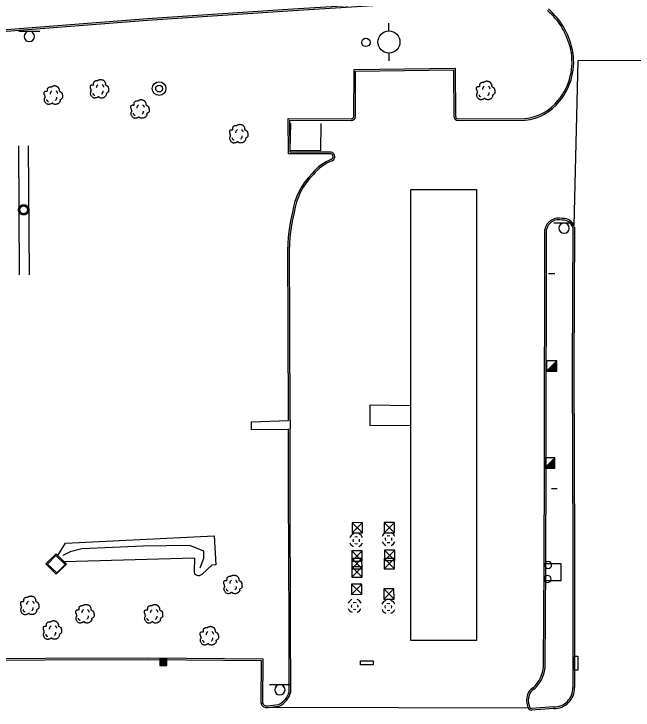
# Model space of a CAD drawing. Extents: x 2145380 to 2156929, y 139568 to 149130.
# Drawn here: x 2145904.9 to 2146129.5, y 142665.1 to 142917.6 of the extents above; entities that cross this region are included whole.
import ezdxf

# ---------------------------------------------------------------- set-up
doc = ezdxf.new("R2010")
doc.units = 0
for name, color, linetype in [('Default', 7, 'Continuous'), ('TOPO_Asphalt', 7, 'Continuous'), ('TOPO_Building', 7, 'Continuous'), ('TOPO_Concrete', 7, 'Continuous'), ('TOPO_Curb Back', 7, 'Continuous'), ('TOPO_DRAIN_Headwall', 7, 'Continuous'), ('TOPO_DRAIN_Inlet Grate', 7, 'Continuous'), ('TOPO_DRAIN_Manhole', 7, 'Continuous'), ('TOPO_Fence', 7, 'Continuous'), ('TOPO_Flowline', 7, 'Continuous'), ('TOPO_Misc', 7, 'Continuous'), ('TOPO_Misc Line', 7, 'Continuous'), ('TOPO_Power Pole', 7, 'Continuous'), ('TOPO_San Manhole', 7, 'Continuous'), ('TOPO_Sign', 7, 'Continuous'), ('TOPO_Tree', 7, 'Continuous'), ('TOPO_Water Meter', 7, 'Continuous')]:
    doc.layers.add(name, color=color, linetype=linetype)

# ---------------------------------------------------------------- blocks, each defined once
blk = doc.blocks.new('CB')
at = {"layer": 'TOPO_Misc'}
for p, q in [((-3.08, 2.99), (3.24, 2.99)), ((-3.08, 2.68), (3.24, 2.68)), ((-3.08, 2.36), (3.24, 2.36)), ((-3.08, 2.05), (3.24, 2.05)), ((-3.08, 1.73), (3.24, 1.73)), ((-3.08, 1.4), (3.24, 1.4)), ((-3.08, 1.1), (3.24, 1.1)), ((-3.08, 0.77), (3.24, 0.77)), ((-3.08, 0.46), (3.24, 0.46)), ((-3.08, 0.14), (3.24, 0.14)), ((-3.08, -0.17), (3.24, -0.17)), ((-3.08, -0.48), (3.24, -0.48)), ((-3.08, -0.8), (3.24, -0.8)), ((-3.08, -1.11), (3.26, -1.11)), ((-3.08, -1.43), (3.26, -1.43)), ((-3.08, -1.75), (3.26, -1.75)), ((-3.08, -2.07), (3.26, -2.07)), ((-3.08, -2.39), (3.26, -2.39)), ((-3.08, -2.7), (3.26, -2.7)), ((-3.08, -3.02), (3.26, -3.02))]:
    blk.add_line(p, q, dxfattribs=at)
blk.add_lwpolyline([(3.26, -3.29), (3.24, 3.05), (-3.09, 3.04), (-3.08, -3.3), (3.26, -3.29)], dxfattribs=at)
blk = doc.blocks.new('MHEXST')
at = {"layer": 'TOPO_DRAIN_Manhole'}
for centre, radius, start, end in [((-0.1, 0.3), 12.7, 112.9748, 158.2636), ((-0.1, 0.1), 6.35, 157.9722, 204.161), ((-0.1, 0.1), 6.35, 66.1941, 113.691), ((-0.1, 0.3), 12.7, 22.0744, 68.6991), ((-0.1, 0.1), 6.35, 336.8023, 21.4046), ((-0.1, 0.3), 12.7, 202.6921, 248.1938), ((-0.1, 0.1), 6.35, 248.5791, 293.1995), ((-0.1, 0.3), 12.7, 291.7963, 337.3032)]:
    blk.add_arc(centre, radius, start, end, dxfattribs=at)
blk = doc.blocks.new('POST')
at = {"layer": 'TOPO_Misc'}
for start, end in [(89.99996, 180.00004), (179.99996, 270.00004), (359.99996, 90.00004), (269.99996, 0.00004)]:
    blk.add_arc((-0.01, 0.03), 3.16, start, end, dxfattribs=at)
blk = doc.blocks.new('TREE')
at = {"layer": 'TOPO_Tree'}
for points in [[(-14.1, -0.4), (-14.2, 0.5), (-14.4, 1.4), (-14.6, 2.3), (-14.8, 3.2), (-15.5, 4), (-15.7, 4.9), (-15.8, 5.6), (-15.7, 6.3), (-15.7, 7), (-15.6, 7.9), (-15.7, 8.8), (-15.1, 9.7), (-14.6, 10.4), (-13.8, 10.5), (-13, 10.7), (-12.2, 11), (-11.1, 10), (-10.4, 10.7), (-9.4, 11.7), (-10.3, 13.3), (-9.8, 14.4), (-9.6, 15.1), (-9.3, 15.9), (-8.8, 16.5), (-8.2, 17.3), (-7.5, 17.7), (-6.7, 18.1), (-6.1, 18.4), (-5.6, 18.6), (-5.1, 18.7), (-4.5, 18.7), (-4, 18.5), (-3.5, 18.1)], [(-3.5, 17.6), (-3.1, 18.3), (-2.6, 18.8), (-1.9, 19.2), (-1, 19.7), (-0.2, 20), (0.7, 20.2), (1.6, 20.5), (2.5, 20.8), (3.4, 20.8), (4.1, 20.7), (4.8, 20.5), (5.5, 20.2), (6.4, 19.9), (7.3, 19.7), (8.2, 19.2), (9.4, 18.4), (10, 17.2), (10.8, 16), (11.2, 15.3), (11.6, 14.6), (11.9, 13.9), (12.2, 13.1), (11.4, 12), (11.9, 11.2), (12, 11), (12.2, 10.9), (12.4, 10.7), (12.9, 10.4), (13.5, 10), (14, 9.7), (14.7, 9.2), (15.4, 8.7), (16.1, 8.1), (16.7, 7.5), (16.9, 6.7), (17.1, 6), (17.6, 4.4), (17.7, 2.8), (17.7, 1.2), (17.7, -0.2), (17.8, -2.2), (16.6, -3), (15.5, -3.8), (14.3, -4.6), (13.2, -5.3)], [(13.2, -5.3), (13.3, -5.8), (13.4, -6.3), (13.4, -6.7), (13.8, -8.5), (12.2, -10), (10.8, -11.5), (10, -12.3), (9.1, -12.8), (8.2, -13.1), (6, -13.8), (3.3, -13.6), (1.3, -13.1), (0.5, -12.9), (-0.1, -11.4), (-0.8, -11.5), (-2, -11.6), (-3.3, -12.8), (-4.5, -13.1), (-6.1, -13.5), (-7.8, -14), (-9.3, -13.6), (-11.4, -13.1), (-12.8, -11.4), (-14.1, -9.4), (-15.3, -7.3), (-15.6, -5.1), (-15.1, -3), (-14.9, -1.9), (-13.9, -0.8), (-13.5, 0.1)], [(-4.2, 5.1), (-4.5, 6.1), (-4.3, 7.2), (-3.8, 8.2), (-3.3, 9.3), (-2.7, 10.3), (-1.6, 11)], [(5.9, 11.2), (6.5, 10.7), (7, 10.2), (7.4, 9.5), (7.9, 8.6), (8.3, 7.6), (8.5, 6.6)], [(-11.4, -4.5), (-11.5, -5.4), (-11, -6.3), (-10.1, -7.2), (-9.3, -8), (-8.5, -8.3), (-7.7, -8.1)], [(4.8, -6.3), (5.7, -5.7), (6.3, -4.9), (6.8, -3.9), (7.4, -2.8), (7.6, -1.7), (7.5, -0.6)]]:
    blk.add_open_spline(points, degree=3, dxfattribs=at)
blk = doc.blocks.new('POWPOL')
at = {"layer": 'TOPO_Power Pole'}
for p, q in [((0, 10.16), (0, 17.34)), ((0, -10.16), (0, -17.34))]:
    blk.add_line(p, q, dxfattribs=at)
blk.add_circle((0, 0), 10.16, dxfattribs=at)
blk = doc.blocks.new('WTRMTR')
at = {"layer": 'Default'}
blk.add_circle((0, 0), 3.89, dxfattribs=at)
blk = doc.blocks.new('EXMHSS')
at = {"layer": 'Default'}
for radius in [6.3, 3.13]:
    blk.add_circle((0, 0), radius, dxfattribs=at)

msp = doc.modelspace()

# ---------------------------------------------------------------- linework, layer by layer
at = {"layer": 'TOPO_Asphalt'}
for p, q in [((2146005.15, 142770.24), (2146005.17, 142767.12)), ((2146091.51, 142665.83), (2145997.36, 142666.05))]:
    msp.add_line(p, q, dxfattribs=at)
msp.add_lwpolyline([(2146143.08, 142900.75), (2146109.53, 142900.6), (2146108.01, 142840.92)], dxfattribs=at)
at = {"layer": 'TOPO_Building'}
msp.add_line((2146048.89, 142768.17), (2146033.98, 142768.37), dxfattribs=at)
msp.add_lwpolyline([(2146048.88, 142775.52), (2146034.08, 142775.71), (2146033.98, 142768.37)], dxfattribs=at)
at = {"layer": 'TOPO_Concrete'}
msp.add_line((2145970.42, 142720.24), (2145923.15, 142718.89), dxfattribs=at)
for points in [[(2146004.57, 142766.88), (2145991.11, 142766.71), (2145991.07, 142769.66), (2146004.55, 142770.2)], [(2145920.86, 142721.23), (2145923.68, 142725.72), (2145977.6, 142728.29), (2145978.11, 142717.82), (2145976.74, 142717.65)], [(2146097.85, 142712.02), (2146097.88, 142718.31), (2146103.32, 142718.28), (2146103.29, 142711.99), (2146097.85, 142712.02)]]:
    msp.add_lwpolyline(points, dxfattribs=at)
at = {"layer": 'TOPO_Curb Back'}
for points in [[(2146086.5, 142923.91), (2146062.14, 142922.81), (2146006.06, 142919.37), (2145953.33, 142915.85), (2145891.26, 142911.02)], [(2146086.5, 142923.31), (2146062.17, 142922.21), (2146006.1, 142918.78), (2145953.37, 142915.25), (2145891.26, 142910.41)], [(2146028.24, 142880.39), (2146028.29, 142897.5), (2146065.04, 142897.98), (2146065.11, 142880.53)], [(2146028.84, 142880.35), (2146028.89, 142896.91), (2146064.44, 142897.37), (2146064.51, 142880.52)], [(2146019.94, 142866.89), (2146004.47, 142866.83), (2146004.44, 142879.73), (2146027.3, 142879.54)], [(2146020, 142867.49), (2146005.07, 142867.43), (2146005.04, 142879.12), (2146027.32, 142878.94)], [(2146066, 142879), (2146090.34, 142879.11)], [(2146066.01, 142879.6), (2146090.32, 142879.71)], [(2146097.08, 142681.98), (2146097.28, 142717.51), (2146097.39, 142754.42), (2146097.51, 142839.55)], [(2146097.68, 142681.98), (2146097.88, 142717.51), (2146097.99, 142754.42), (2146098.11, 142839.48)], [(2146107.62, 142840.27), (2146107.48, 142789.13), (2146107.62, 142723.62), (2146107.63, 142673.26)], [(2146108.22, 142840.27), (2146108.08, 142789.13), (2146108.22, 142723.62), (2146108.23, 142673.27)], [(2146004.55, 142770.2), (2146004.37, 142804.39), (2146004.28, 142833.02)], [(2146005.15, 142770.2), (2146004.97, 142804.39), (2146004.88, 142833.02)], [(2146004.72, 142671.7), (2146004.71, 142696.01), (2146004.53, 142744.86), (2146004.57, 142767.13)], [(2146005.32, 142671.62), (2146005.31, 142696.01), (2146005.13, 142744.86), (2146005.17, 142767.12)], [(2145753.92, 142666.69), (2145753.88, 142684.04), (2145782.76, 142683.76), (2145878.74, 142683.8), (2145953.68, 142684.11), (2145995.2, 142683.71), (2145995.04, 142667.91)], [(2145754.52, 142666.71), (2145754.48, 142683.44), (2145782.76, 142683.16), (2145878.74, 142683.2), (2145953.68, 142683.51), (2145994.59, 142683.12), (2145994.44, 142667.85)], [(2145997, 142666.61), (2146000.94, 142667.14)], [(2145997.1, 142666.02), (2146001.11, 142666.56)], [(2146100.71, 142666.29), (2146092.77, 142665.72)], [(2146100.72, 142665.69), (2146092.77, 142665.12)]]:
    msp.add_lwpolyline(points, dxfattribs=at)
for centre, radius, start, end in [((2146081.55, 142899.22), 25.93, 12.2636, 49.2615), ((2146081.55, 142899.22), 26.53, 12.2607, 49.2739), ((2146085.59, 142900.2), 21.79, 320.5421, 12.0008), ((2146085.59, 142900.2), 22.39, 320.5716, 12.0044), ((2146088.87, 142896.65), 17, 274.8706, 322.7437), ((2146088.87, 142896.65), 17.6, 274.7913, 322.7062), ((2146027.23, 142880.56), 1.02, 273.891, 350.6907), ((2146027.23, 142880.56), 1.62, 272.9901, 352.579), ((2146066.06, 142880.54), 1.55, 180.7938, 267.8528), ((2146066.06, 142880.54), 0.948, 180.9488, 267.1836), ((2146019.67, 142865.86), 1.06, 295.1505, 75.5776), ((2146019.67, 142865.86), 1.66, 294.4006, 78.5222), ((2146026.33, 142849.09), 16.98, 111.4389, 141.1002), ((2146026.33, 142849.09), 16.38, 111.379, 141.2292), ((2146029.87, 142842.44), 24.09, 134.0509, 172.2175), ((2146029.87, 142842.44), 23.49, 133.9605, 172.3137), ((2146052.66, 142832.91), 48.38, 164.6678, 179.87), ((2146052.66, 142832.91), 47.78, 164.6202, 179.868), ((2146102.59, 142838.39), 5.21, 75.2145, 167.1409), ((2146104.17, 142839.25), 4.18, 15.2255, 93.5061), ((2146102.59, 142838.39), 4.61, 74.0016, 166.331), ((2146104.17, 142839.25), 3.58, 15.2255, 95.0419), ((2146084.57, 142682.03), 12.51, 335.6146, 359.7979), ((2146084.57, 142682.03), 13.11, 335.6275, 359.7952), ((2146086.67, 142680.97), 10.16, 309.8294, 336.1789), ((2146086.67, 142680.97), 10.76, 309.5515, 336.1631), ((2145997.94, 142673.47), 7, 295.3252, 345.313), ((2145997.94, 142673.47), 7.6, 294.6107, 345.9082), ((2146095.37, 142669.43), 4.33, 120.3765, 163.551), ((2146095.37, 142669.43), 3.73, 119.6537, 163.8349), ((2146100.91, 142673.01), 6.73, 268.2684, 2.082), ((2146100.91, 142673.01), 7.33, 268.5122, 1.9956), ((2146096.77, 142668.63), 5.91, 159.9845, 200.1993), ((2146096.77, 142668.63), 5.31, 159.7809, 201.0603), ((2145996.69, 142668.28), 2.3, 190.6501, 280.1299), ((2145996.69, 142668.28), 1.7, 192.4943, 280.5252), ((2146092.87, 142666.77), 1.65, 186.2621, 266.657), ((2146092.87, 142666.77), 1.05, 182.6096, 264.7755)]:
    msp.add_arc(centre, radius, start, end, dxfattribs=at)
at = {"layer": 'TOPO_DRAIN_Headwall'}
msp.add_lwpolyline([(2145920.27, 142714.36), (2145924.01, 142718.02), (2145920.27, 142721.84), (2145916.54, 142718.18)], close=True, dxfattribs=at)
for points in [[(2145970.42, 142720.24), (2145970.25, 142715.68)], [(2145973.16, 142714.47), (2145976.74, 142717.65)]]:
    msp.add_lwpolyline(points, dxfattribs=at)
msp.add_arc((2145971.89, 142715.52), 1.65, 174.5008, 320.6803, dxfattribs=at)
at = {"layer": 'TOPO_DRAIN_Inlet Grate'}
for points in [[(2145920.46, 142714.85), (2145923.48, 142717.94), (2145920.16, 142721.19), (2145917.14, 142718.1)], [(2146108.23, 142679.65), (2146108.23, 142684.71), (2146109.48, 142684.71), (2146109.48, 142679.65)], [(2146035.19, 142681.54), (2146030.62, 142681.59), (2146030.64, 142683.02), (2146035.2, 142682.97)]]:
    msp.add_lwpolyline(points, close=True, dxfattribs=at)
at = {"layer": 'TOPO_Fence'}
msp.add_lwpolyline([(2146016.31, 142877.91), (2146016.11, 142867.91), (2146005.18, 142868.13), (2146005.37, 142877.94)], dxfattribs=at)
at = {"layer": 'TOPO_Flowline'}
msp.add_lwpolyline([(2145972.54, 142716.74), (2145973.78, 142720.24), (2145973.79, 142722.81), (2145968.73, 142724.84), (2145951.78, 142724.54), (2145929.56, 142723.64), (2145925.38, 142722.53), (2145922.62, 142721.14)], dxfattribs=at)
at = {"layer": 'TOPO_Misc'}
for p, q in [((2146098.09, 142788.06), (2146101.82, 142791.81)), ((2146100.11, 142790.09), (2146101.82, 142790.09)), ((2146100.3, 142790.28), (2146101.82, 142790.28)), ((2146100.48, 142790.46), (2146101.82, 142790.46)), ((2146100.67, 142790.65), (2146101.82, 142790.65)), ((2146100.86, 142790.84), (2146101.82, 142790.84)), ((2146101.05, 142791.03), (2146101.82, 142791.03)), ((2146101.24, 142791.22), (2146101.82, 142791.22)), ((2146101.42, 142791.4), (2146101.82, 142791.4)), ((2146101.61, 142791.59), (2146101.82, 142791.59)), ((2146101.79, 142791.77), (2146101.82, 142791.77)), ((2146098.24, 142788.22), (2146101.83, 142788.22)), ((2146098.43, 142788.41), (2146101.83, 142788.41)), ((2146098.61, 142788.6), (2146101.83, 142788.6)), ((2146098.81, 142788.79), (2146101.83, 142788.79)), ((2146098.99, 142788.97), (2146101.83, 142788.97)), ((2146099.18, 142789.16), (2146101.83, 142789.16)), ((2146099.37, 142789.35), (2146101.83, 142789.35)), ((2146099.55, 142789.53), (2146101.82, 142789.53)), ((2146099.74, 142789.72), (2146101.82, 142789.72)), ((2146099.93, 142789.91), (2146101.82, 142789.91)), ((2146097.42, 142752.83), (2146101.16, 142756.58)), ((2146099.44, 142754.86), (2146101.16, 142754.86)), ((2146099.63, 142755.05), (2146101.16, 142755.05)), ((2146099.82, 142755.24), (2146101.16, 142755.24)), ((2146100.01, 142755.43), (2146101.16, 142755.43)), ((2146100.19, 142755.61), (2146101.16, 142755.61)), ((2146100.38, 142755.8), (2146101.16, 142755.8)), ((2146100.57, 142755.99), (2146101.16, 142755.99)), ((2146100.76, 142756.18), (2146101.16, 142756.18)), ((2146100.95, 142756.37), (2146101.16, 142756.37)), ((2146101.13, 142756.55), (2146101.16, 142756.55)), ((2146097.58, 142753), (2146101.16, 142753)), ((2146097.77, 142753.19), (2146101.16, 142753.19)), ((2146097.95, 142753.37), (2146101.16, 142753.37)), ((2146098.14, 142753.56), (2146101.16, 142753.56)), ((2146098.32, 142753.74), (2146101.16, 142753.74)), ((2146098.51, 142753.93), (2146101.16, 142753.93)), ((2146098.71, 142754.13), (2146101.16, 142754.13)), ((2146098.89, 142754.31), (2146101.16, 142754.31)), ((2146099.08, 142754.5), (2146101.16, 142754.5)), ((2146099.26, 142754.68), (2146101.16, 142754.68)), ((2146027.59, 142733.09), (2146031.34, 142729.36)), ((2146039.18, 142733.17), (2146042.93, 142729.43)), ((2146027.48, 142722.86), (2146031.23, 142719.13)), ((2146039.38, 142723.16), (2146043.13, 142719.42)), ((2146027.44, 142720.06), (2146031.19, 142716.33)), ((2146039.19, 142720.13), (2146042.94, 142716.39)), ((2146027.46, 142717.09), (2146031.21, 142713.36)), ((2146027.37, 142710.85), (2146031.12, 142707.11)), ((2146039.05, 142709.05), (2146042.8, 142705.31))]:
    msp.add_line(p, q, dxfattribs=at)
for points in [[(2146101.83, 142788.07), (2146101.82, 142791.81), (2146098.08, 142791.8), (2146098.09, 142788.06), (2146101.83, 142788.07)], [(2146101.16, 142752.84), (2146101.16, 142756.58), (2146097.41, 142756.58), (2146097.42, 142752.83), (2146101.16, 142752.84)], [(2146027.6, 142729.35), (2146031.34, 142729.36), (2146031.34, 142733.1), (2146027.59, 142733.09), (2146027.6, 142729.35), (2146031.34, 142733.1)], [(2146039.19, 142729.42), (2146042.93, 142729.43), (2146042.92, 142733.17), (2146039.18, 142733.17), (2146039.19, 142729.42), (2146042.92, 142733.17)], [(2146027.48, 142719.12), (2146031.23, 142719.13), (2146031.22, 142722.87), (2146027.48, 142722.86), (2146027.48, 142719.12), (2146031.22, 142722.87)], [(2146039.39, 142719.41), (2146043.13, 142719.42), (2146043.12, 142723.16), (2146039.38, 142723.16), (2146039.39, 142719.41), (2146043.12, 142723.16)], [(2146027.45, 142716.32), (2146031.19, 142716.33), (2146031.18, 142720.07), (2146027.44, 142720.06), (2146027.45, 142716.32), (2146031.18, 142720.07)], [(2146039.2, 142716.39), (2146042.94, 142716.39), (2146042.93, 142720.14), (2146039.19, 142720.13), (2146039.2, 142716.39), (2146042.93, 142720.14)], [(2146027.47, 142713.35), (2146031.21, 142713.36), (2146031.21, 142717.1), (2146027.46, 142717.09), (2146027.47, 142713.35), (2146031.21, 142717.1)], [(2146027.38, 142707.1), (2146031.12, 142707.11), (2146031.12, 142710.85), (2146027.37, 142710.85), (2146027.38, 142707.1), (2146031.12, 142710.85)], [(2146039.06, 142705.31), (2146042.8, 142705.31), (2146042.79, 142709.06), (2146039.05, 142709.05), (2146039.06, 142705.31), (2146042.79, 142709.06)]]:
    msp.add_lwpolyline(points, dxfattribs=at)
at = {"layer": 'TOPO_Misc Line'}
msp.add_lwpolyline([(2146048.92, 142690.32), (2146048.85, 142853.97), (2146072.68, 142853.98), (2146072.74, 142690.33)], close=True, dxfattribs=at)
at = {"layer": 'TOPO_Power Pole'}
for points in [[(2145906.59, 142846.56), (2145906.59, 142846.7), (2145906.61, 142846.83), (2145906.63, 142846.95), (2145906.67, 142847.08), (2145906.71, 142847.21), (2145906.76, 142847.33), (2145906.82, 142847.45), (2145906.88, 142847.57), (2145906.96, 142847.68), (2145907.04, 142847.78), (2145907.13, 142847.88), (2145907.23, 142847.97), (2145907.33, 142848.05), (2145907.44, 142848.13), (2145907.55, 142848.2), (2145907.67, 142848.25), (2145907.79, 142848.31), (2145907.91, 142848.35), (2145908.04, 142848.39), (2145908.18, 142848.41), (2145908.31, 142848.43), (2145908.44, 142848.43), (2145908.57, 142848.43), (2145908.7, 142848.42), (2145908.83, 142848.4), (2145908.95, 142848.37), (2145909.08, 142848.33), (2145909.2, 142848.28), (2145909.33, 142848.23), (2145909.44, 142848.16), (2145909.55, 142848.09), (2145909.66, 142848.01), (2145909.75, 142847.92), (2145909.85, 142847.82), (2145909.93, 142847.72), (2145910.01, 142847.61), (2145910.08, 142847.5), (2145910.15, 142847.39), (2145910.2, 142847.26), (2145910.24, 142847.14), (2145910.28, 142847.01), (2145910.31, 142846.88), (2145910.32, 142846.75), (2145910.33, 142846.61), (2145910.33, 142846.49), (2145910.32, 142846.36), (2145910.3, 142846.23), (2145910.27, 142846.1), (2145910.23, 142845.97), (2145910.19, 142845.85), (2145910.13, 142845.73), (2145910.08, 142845.61), (2145910, 142845.5), (2145909.92, 142845.39), (2145909.83, 142845.29), (2145909.74, 142845.2), (2145909.64, 142845.11), (2145909.53, 142845.03), (2145909.42, 142844.96), (2145909.31, 142844.9), (2145909.19, 142844.84), (2145909.06, 142844.79), (2145908.93, 142844.75), (2145908.81, 142844.73), (2145908.68, 142844.7), (2145908.54, 142844.7), (2145908.42, 142844.7), (2145908.29, 142844.7), (2145908.16, 142844.72), (2145908.02, 142844.75), (2145907.9, 142844.78), (2145907.78, 142844.83), (2145907.65, 142844.88), (2145907.53, 142844.95), (2145907.42, 142845.01), (2145907.31, 142845.09), (2145907.21, 142845.17), (2145907.12, 142845.27), (2145907.03, 142845.36), (2145906.95, 142845.47), (2145906.87, 142845.58), (2145906.81, 142845.69), (2145906.75, 142845.82), (2145906.7, 142845.94), (2145906.66, 142846.07), (2145906.63, 142846.19), (2145906.61, 142846.32), (2145906.59, 142846.45), (2145906.59, 142846.56)], [(2145907.06, 142846.56), (2145907.06, 142846.67), (2145907.08, 142846.79), (2145907.1, 142846.9), (2145907.14, 142847.01), (2145907.18, 142847.12), (2145907.23, 142847.22), (2145907.28, 142847.32), (2145907.35, 142847.41), (2145907.42, 142847.5), (2145907.5, 142847.58), (2145907.59, 142847.66), (2145907.69, 142847.73), (2145907.78, 142847.79), (2145907.88, 142847.84), (2145907.99, 142847.88), (2145908.1, 142847.92), (2145908.21, 142847.94), (2145908.32, 142847.96), (2145908.44, 142847.96), (2145908.55, 142847.96), (2145908.66, 142847.95), (2145908.78, 142847.93), (2145908.89, 142847.9), (2145908.99, 142847.86), (2145909.1, 142847.82), (2145909.19, 142847.76), (2145909.29, 142847.69), (2145909.38, 142847.62), (2145909.47, 142847.55), (2145909.54, 142847.46), (2145909.61, 142847.36), (2145909.67, 142847.27), (2145909.73, 142847.16), (2145909.78, 142847.06), (2145909.81, 142846.95), (2145909.84, 142846.84), (2145909.85, 142846.73), (2145909.86, 142846.61), (2145909.86, 142846.5), (2145909.85, 142846.4), (2145909.83, 142846.28), (2145909.81, 142846.17), (2145909.77, 142846.06), (2145909.72, 142845.95), (2145909.67, 142845.85), (2145909.61, 142845.76), (2145909.54, 142845.66), (2145909.46, 142845.58), (2145909.38, 142845.5), (2145909.28, 142845.43), (2145909.19, 142845.37), (2145909.09, 142845.31), (2145908.98, 142845.26), (2145908.88, 142845.22), (2145908.76, 142845.2), (2145908.65, 142845.17), (2145908.53, 142845.16), (2145908.43, 142845.16), (2145908.32, 142845.17), (2145908.21, 142845.19), (2145908.09, 142845.21), (2145907.98, 142845.25), (2145907.88, 142845.29), (2145907.78, 142845.34), (2145907.68, 142845.41), (2145907.58, 142845.47), (2145907.5, 142845.55), (2145907.42, 142845.63), (2145907.34, 142845.72), (2145907.28, 142845.82), (2145907.23, 142845.91), (2145907.18, 142846.01), (2145907.13, 142846.12), (2145907.1, 142846.24), (2145907.08, 142846.35), (2145907.06, 142846.46), (2145907.06, 142846.56)]]:
    msp.add_lwpolyline(points, dxfattribs=at)
at = {"layer": 'TOPO_Sign'}
for points in [[(2145906.76, 142911.35), (2145914.26, 142911.36)], [(2145910.51, 142911.35), (2145910.51, 142911.35)], [(2145908.65, 142909.48), (2145908.65, 142909.48)], [(2145912.38, 142909.48), (2145912.38, 142909.48)], [(2145910.51, 142907.62), (2145910.51, 142907.62)], [(2145906.95, 142822.98), (2145906.67, 142869.78)], [(2145910.54, 142823.01), (2145910.26, 142869.8)], [(2146100.74, 142841.79), (2146108.23, 142841.8)], [(2146104.49, 142841.79), (2146104.49, 142841.79)], [(2146102.62, 142839.92), (2146102.62, 142839.92)], [(2146104.49, 142838.06), (2146104.49, 142838.06)], [(2146106.36, 142839.92), (2146106.36, 142839.92)], [(2146101.09, 142823.37), (2146098.87, 142823.33)], [(2146099.92, 142745.48), (2146102.02, 142745.43)], [(2145997.66, 142674.34), (2146005.16, 142674.35)], [(2146001.41, 142674.34), (2146001.41, 142674.34)], [(2145999.55, 142672.47), (2145999.55, 142672.47)], [(2146003.28, 142672.47), (2146003.28, 142672.47)], [(2146001.41, 142670.6), (2146001.41, 142670.6)]]:
    msp.add_lwpolyline(points, dxfattribs=at)
for centre, start, end in [((2145910.51, 142909.48), 90, 180), ((2145910.51, 142909.48), 360, 90), ((2145910.51, 142909.48), 180, 270), ((2145910.51, 142909.48), 270, 0), ((2146104.49, 142839.92), 90, 180), ((2146104.49, 142839.92), 360, 90), ((2146104.49, 142839.92), 180, 270), ((2146104.49, 142839.92), 270, 0), ((2146001.41, 142672.47), 90, 180), ((2146001.41, 142672.47), 360, 90), ((2146001.41, 142672.47), 180, 270), ((2146001.41, 142672.47), 270, 0)]:
    msp.add_arc(centre, 1.87, start, end, dxfattribs=at)

# ---------------------------------------------------------------- block references
at = {"layer": 'TOPO_DRAIN_Manhole', "xscale": 0.19685000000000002, "yscale": 0.19685000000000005}
for p in [(2146029.11, 142726.67), (2146040.83, 142727.09), (2146028.53, 142702.86), (2146040.77, 142702.52)]:
    msp.add_blockref('MHEXST', p, dxfattribs=at)
at = {"layer": 'TOPO_Misc', "xscale": 0.39370000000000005, "yscale": 0.3937000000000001}
for name, p in [('POST', (2146098.74, 142717.7)), ('POST', (2146098.54, 142712.64)), ('CB', (2145959.08, 142682.53))]:
    msp.add_blockref(name, p, dxfattribs=at)
at = {"layer": 'TOPO_Power Pole', "xscale": 0.39370000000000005, "yscale": 0.3937000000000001}
msp.add_blockref('POWPOL', (2146040.96, 142907.44), dxfattribs=at)
at = {"layer": 'TOPO_San Manhole', "xscale": 0.39370000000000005, "yscale": 0.3937000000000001}
msp.add_blockref('EXMHSS', (2145957.59, 142890.56), dxfattribs=at)
at = {"layer": 'TOPO_Tree', "xscale": 0.19685000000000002, "yscale": 0.19685000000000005}
for p in [(2145935.77, 142889.79), (2145919.02, 142887.51), (2146075.86, 142889.21), (2145950.46, 142882.47), (2145986.29, 142873.51), (2145984.17, 142710.02), (2145910.48, 142702.43), (2145930.49, 142699.38), (2145955.39, 142699.36), (2145918.7, 142693.48), (2145975.6, 142691.41)]:
    msp.add_blockref('TREE', p, dxfattribs=at)
at = {"layer": 'TOPO_Water Meter', "xscale": 0.39370000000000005, "yscale": 0.3937000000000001}
msp.add_blockref('WTRMTR', (2146032.61, 142907.31), dxfattribs=at)

doc.saveas('drawing.dxf')
